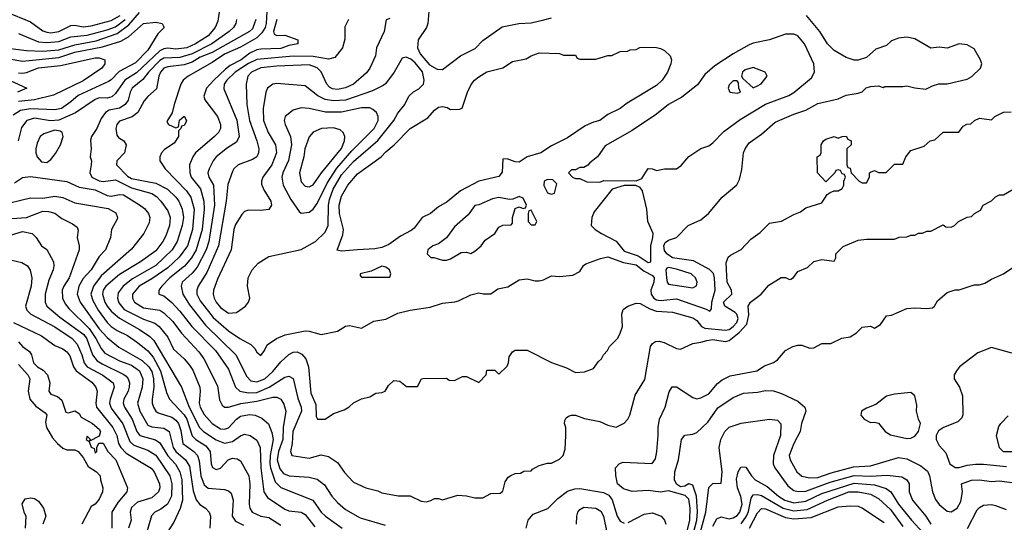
# Model space of a CAD drawing. Header units: inches. Extents: x 1793389 to 1900389, y 320802 to 470796.
# Tile 544 of 656: x 1853496 to 1858373, y 412360 to 414849. Entities that reach past the tile are written whole.
import ezdxf

# ---------------------------------------------------------------- set-up
doc = ezdxf.new("R2010")
doc.units = ezdxf.units.IN
doc.header["$MEASUREMENT"] = 0
doc.layers.add('B8451', color=7, linetype='Continuous')

msp = doc.modelspace()

# ---------------------------------------------------------------- linework, layer by layer
at = {"layer": 'B8451', "color": 2}
for points, elevation in [([(1854487.3, 414910), (1854477.3, 414842.7), (1854463.8, 414810), (1854430.4, 414770), (1854366.4, 414730), (1854324, 414710), (1854270, 414702.7), (1854230, 414708.5), (1854210, 414705.1), (1854190, 414695.1), (1854073.9, 414586.1), (1854017, 414550), (1853970, 414483.7), (1853952.7, 414467.3), (1853930, 414460.5), (1853890, 414462), (1853870, 414454.7), (1853772, 414388), (1853690, 414352.3), (1853648.7, 414348.7), (1853570, 414362), (1853530.8, 414350), (1853504.8, 414315.2), (1853487.7, 414250)], 282), ([(1853411.7, 414711.7), (1853530, 414696.5), (1853610, 414693.2), (1853690, 414700.2), (1853770, 414724.5), (1853874.9, 414745.1), (1853979.7, 414780.3), (1854036.5, 414823.5), (1854090, 414884.6)], 282), ([(1853428.3, 414888.3), (1853550, 414838.4), (1853610, 414794.4), (1853630, 414787.2), (1853650, 414784.6), (1853690, 414790.3), (1853750, 414821.3), (1853770, 414822), (1853810, 414813.4), (1853850, 414819.1), (1853950, 414845.5), (1853993.5, 414870)], 290), ([(1854720.7, 414890), (1854716.9, 414830), (1854711.3, 414810), (1854695.3, 414784.7), (1854670, 414759.8), (1854590, 414713.7), (1854510, 414679.1), (1854450, 414636.9), (1854331, 414570), (1854306, 414550), (1854294.8, 414530), (1854261, 414430), (1854251.6, 414388.4), (1854224.7, 414344.7), (1854234, 414330), (1854270, 414314), (1854282, 414318), (1854288.4, 414351.6), (1854310, 414372), (1854322, 414350), (1854319.6, 414340.4), (1854310, 414326), (1854298, 414322), (1854294, 414310), (1854282, 414298), (1854282, 414270), (1854262, 414238), (1854213.2, 414206.8), (1854198.8, 414190), (1854190.8, 414170), (1854190.9, 414150.9), (1854216, 414110), (1854322.2, 414002.2), (1854343.7, 413970), (1854360.3, 413910), (1854352.7, 413810), (1854327.2, 413730), (1854286.4, 413673.6), (1854230, 413620.5), (1854150, 413565.4), (1854088.2, 413530), (1854054.9, 413490), (1854054.9, 413470), (1854065.5, 413450), (1854110, 413421.7), (1854190, 413410.3), (1854210, 413397.1), (1854254.5, 413354.5), (1854297.1, 413297.1), (1854383.8, 413203.8), (1854408.2, 413170), (1854475.1, 413035.1), (1854486.4, 412966.4), (1854499.8, 412939.8), (1854510, 412930.8), (1854530, 412930.5), (1854592.2, 412947.8), (1854670, 412959.1), (1854750, 412979.5), (1854770, 412979.3), (1854790.3, 412970.3), (1854805.1, 412945.1), (1854814, 412910), (1854801.7, 412830), (1854800.2, 412770), (1854778.2, 412710), (1854771.3, 412670), (1854784.7, 412624.7), (1854802.2, 412602.2), (1854830.3, 412590.3), (1854930, 412583), (1854970, 412573.4), (1855005.1, 412545.1), (1855042, 412490), (1855070, 412457.3), (1855110, 412424), (1855182, 412382), (1855306.2, 412346.2)], 294), ([(1855330, 414855.3), (1855311.3, 414848.7), (1855301, 414790), (1855262.8, 414710), (1855258.8, 414670), (1855230.7, 414610), (1855213.8, 414586.2), (1855150.2, 414529.8), (1855110, 414511.6), (1855070, 414504.2), (1855046, 414506), (1855030, 414515.1), (1855017, 414530), (1854990, 414591.8), (1854970, 414611.2), (1854930, 414625.1), (1854770, 414619.1), (1854690, 414611.1), (1854644.9, 414590), (1854626, 414570), (1854617.1, 414530), (1854621.3, 414430), (1854634, 414350), (1854670.6, 414249.4), (1854680.5, 414210), (1854679.1, 414190), (1854670, 414169.3), (1854650, 414156), (1854578, 414130), (1854556, 414110), (1854550, 414098), (1854527.2, 414032.8), (1854519.5, 413950), (1854480.3, 413730), (1854422.4, 413597.6), (1854380.4, 413530), (1854374, 413510), (1854374, 413490), (1854390, 413456.3), (1854454.1, 413374.1), (1854530, 413308.2), (1854586, 413270), (1854640.7, 413240.7), (1854661, 413221), (1854670, 413202), (1854690, 413186), (1854708, 413210), (1854721.2, 413238.8), (1854768.7, 413270), (1854811.7, 413288.3), (1854910, 413307.7), (1854930, 413307.3), (1854990, 413290.8), (1855070, 413306), (1855110, 413330.8), (1855130, 413334.8), (1855190, 413321), (1855250, 413356), (1855310, 413366), (1855370, 413396), (1855430, 413411), (1855530, 413426), (1855590, 413444.7), (1855651.3, 413451.3), (1855670, 413456), (1855730, 413486.8), (1855770, 413496), (1855791.1, 413491.1), (1855830, 413491), (1855864.5, 413515.5), (1855914, 413526), (1855970, 413561), (1856010, 413566), (1856050, 413556), (1856070, 413556), (1856090, 413561), (1856130, 413581), (1856170, 413578), (1856236, 413584), (1856270, 413602), (1856288.9, 413631.1), (1856300.2, 413639.8), (1856372.9, 413667.1), (1856410, 413674.8), (1856486.9, 413646.9), (1856550, 413635.6), (1856590, 413603.1), (1856630, 413581.6), (1856638.7, 413570), (1856638, 413550), (1856622.4, 413510), (1856623.7, 413490), (1856637.1, 413470), (1856650, 413461.7), (1856670, 413458.9), (1856750, 413467), (1856896.1, 413416.1), (1856914, 413406), (1856923.1, 413416.9), (1856924.7, 413450), (1856940.5, 413510), (1856938, 413570), (1856932.5, 413592.5), (1856912.7, 413612.7), (1856834.2, 413654.2), (1856729.8, 413669.8), (1856702, 413690), (1856690, 413706), (1856687, 413730), (1856693.6, 413746.4), (1856710, 413758), (1856750, 413771.3), (1856808, 413830), (1856870, 413858), (1856908.7, 413890), (1856975.3, 413970), (1857048.4, 414031.6), (1857062, 414058), (1857072.9, 414107.1), (1857081.2, 414190), (1857089.2, 414210), (1857110, 414238.8), (1857170, 414282), (1857238, 414342), (1857330, 414382), (1857390, 414400.7), (1857450, 414434), (1857550, 414457.3), (1857590, 414476), (1857650, 414484.7), (1857670, 414492), (1857689, 414511), (1857710, 414518), (1857750, 414522), (1857774, 414514), (1857782, 414518), (1857870, 414518), (1857890, 414522), (1857930, 414511.3), (1857985.4, 414505.4), (1858018, 414522), (1858049.1, 414530.9), (1858090, 414530.8), (1858190, 414554.8), (1858211.9, 414568.1), (1858255.3, 414610), (1858262, 414630), (1858255.3, 414650), (1858224.7, 414704.7), (1858190, 414724), (1858150, 414729), (1858090, 414709), (1858050, 414714), (1858010, 414708.7), (1857930, 414754), (1857890, 414762), (1857850, 414757.2), (1857815.3, 414744.7), (1857790, 414722), (1857736.9, 414703.1), (1857690, 414662), (1857650, 414648), (1857630, 414648), (1857590, 414662), (1857530, 414697.2), (1857497.2, 414730), (1857459.3, 414790), (1857392.7, 414870)], 306), ([(1855522, 414890), (1855517.3, 414830), (1855510.7, 414810), (1855470.4, 414749.6), (1855466.4, 414710), (1855480.3, 414680.3), (1855525.5, 414625.5), (1855564.8, 414604.8), (1855590, 414602), (1855679, 414670), (1855752.8, 414707.2), (1855790, 414746.8), (1855885.6, 414814.4), (1855969.3, 414830.7), (1856030, 414834), (1856092.1, 414847.9), (1856130, 414858.8)], 310), ([(1853390, 414665.2), (1853510, 414643.1), (1853690, 414661.6), (1853770, 414688.2), (1853905.5, 414714.5), (1853997.4, 414742.6), (1854035.7, 414764.3), (1854110, 414830.4), (1854170, 414837.3), (1854202, 414830), (1854212, 414810), (1854180.4, 414779.6), (1854130, 414698.4), (1854070, 414636.3), (1853988, 414592), (1853950, 414551.8), (1853936.7, 414543.3), (1853786, 414474), (1853750, 414442), (1853702.8, 414410), (1853670, 414403.5), (1853550, 414407.7), (1853500.2, 414399.8), (1853464.2, 414375.8)], 278), ([(1853490, 414781.6), (1853590, 414739.6), (1853630, 414735.8), (1853690, 414741.8), (1853750, 414764), (1853830, 414772.2), (1853930, 414798.8), (1853970, 414813.2), (1854018.7, 414850)], 286), ([(1854570.4, 414850), (1854566, 414830), (1854554.4, 414810), (1854533, 414790), (1854448.5, 414730), (1854350, 414679.8), (1854290, 414662.2), (1854210, 414659.3), (1854190, 414647.4), (1854133.4, 414590), (1854106.5, 414553.5), (1854052.7, 414510), (1854043.1, 414490), (1854033.7, 414450), (1854019.3, 414430), (1853990, 414411.3), (1853938.7, 414401.3), (1853920.7, 414390), (1853899.8, 414360.2), (1853878, 414310), (1853851.3, 414270), (1853846.8, 414253.2), (1853850.7, 414210), (1853844.7, 414170), (1853851, 414150), (1853850.8, 414130.8), (1853843.1, 414090), (1853853, 414070), (1853890, 414051.7), (1853910, 414047.2), (1853970, 414055.8), (1854050, 414016.5), (1854150, 413988.4), (1854173.9, 413973.9), (1854195.5, 413950), (1854230, 413902.8), (1854241.3, 413870), (1854237.6, 413830), (1854220.6, 413779.4), (1854205.5, 413750), (1854170, 413704.5), (1854094, 413650), (1853990, 413586.6), (1853922.4, 413530), (1853908.9, 413510), (1853906, 413490), (1853917, 413450), (1853928.7, 413430), (1853950, 413404.9), (1853990.2, 413370.2), (1854090, 413315.3), (1854140.5, 413280.5), (1854160.7, 413260.7), (1854297.6, 413030), (1854335.6, 412930), (1854387.4, 412830), (1854406.4, 412810), (1854470, 412768.7), (1854510, 412751.8), (1854550, 412760.3), (1854590, 412788), (1854610, 412796.3), (1854638, 412790), (1854670, 412766), (1854688, 412730), (1854690.2, 412630), (1854705.3, 412510), (1854723, 412483), (1854810, 412424.9), (1854830, 412417.1), (1854890, 412410.4), (1854910, 412399.3), (1854957.7, 412337.7)], 286), ([(1854666.4, 414850), (1854650, 414803.7), (1854634, 414790), (1854450, 414687.6), (1854390, 414663.5), (1854350, 414638.7), (1854310, 414626.4), (1854230, 414616), (1854210, 414609.6), (1854194, 414590), (1854185.3, 414570), (1854173.8, 414506.2), (1854130.5, 414469.5), (1854112.5, 414447.5), (1854080.7, 414390), (1854052.4, 414367.6), (1853990, 414346.6), (1853977.1, 414330), (1853972.7, 414310), (1853978, 414278), (1853985.8, 414265.8), (1854011.3, 414250), (1854022.8, 414230), (1854014.8, 414190), (1853978, 414150), (1853976, 414130), (1854030, 414074.9), (1854050, 414062.3), (1854170, 414040.3), (1854228.2, 414010), (1854270, 413970.4), (1854284.4, 413950), (1854300.3, 413910), (1854307.2, 413870), (1854301.1, 413830), (1854276.5, 413750), (1854251, 413709), (1854170, 413632.6), (1854054.4, 413565.6), (1854008.2, 413530), (1853983.6, 413496.4), (1853980.3, 413470), (1853987.3, 413447.3), (1854014.2, 413414.2), (1854110, 413366), (1854165.8, 413345.8), (1854187.7, 413330), (1854230, 413277.3), (1854258, 413218), (1854310.6, 413170), (1854337.7, 413137.7), (1854353, 413113), (1854388, 413030), (1854390.4, 413010), (1854385.3, 412950), (1854390.4, 412930), (1854410, 412894), (1854449.2, 412849.2), (1854490, 412823.1), (1854510, 412820.4), (1854530, 412828), (1854569.6, 412870), (1854590, 412884.9), (1854634, 412894), (1854662, 412890), (1854696.3, 412876.3), (1854728, 412848), (1854744.6, 412804.6), (1854751.6, 412770), (1854736.5, 412690), (1854734.4, 412650), (1854738, 412630), (1854761, 412561), (1854790, 412532.7), (1854948.7, 412468.7), (1854990, 412410.7), (1855010.7, 412390), (1855094, 412330)], 290), ([(1854770.3, 414849.7), (1854754, 414790), (1854756.9, 414776.9), (1854770, 414770.8), (1854810, 414773.4), (1854874, 414750), (1854874, 414730), (1854830, 414722), (1854790, 414707.1), (1854690, 414703.6), (1854670, 414699.6), (1854635.9, 414684.1), (1854592.4, 414650), (1854538.2, 414621.8), (1854515.6, 414604.4), (1854457, 414550), (1854421.3, 414510), (1854408, 414470), (1854412.7, 414452.7), (1854476.3, 414370), (1854490.6, 414330), (1854490.6, 414310), (1854480.7, 414290), (1854460.7, 414270), (1854367.7, 414190), (1854353.4, 414170), (1854337.3, 414130), (1854339.3, 414090), (1854346, 414070), (1854391.3, 414011.3), (1854407.7, 413950), (1854410.2, 413910), (1854400.2, 413810), (1854370.2, 413710), (1854347.2, 413670), (1854311.7, 413628.3), (1854240.3, 413570), (1854200.7, 413530), (1854186, 413510), (1854184.7, 413490), (1854210, 413482), (1854250, 413448.2), (1854290, 413406), (1854348.2, 413330), (1854466.4, 413210), (1854530, 413118.8), (1854565.5, 413030), (1854586.8, 413010), (1854630, 413000.8), (1854670, 413002.4), (1854732, 413030), (1854810, 413078), (1854830, 413084), (1854850, 413071.3), (1854874.1, 412974.1), (1854890.4, 412930), (1854892, 412910), (1854849.1, 412810), (1854845.7, 412750), (1854837.3, 412710), (1854844.7, 412690), (1854930, 412677.3), (1854990, 412694.8), (1855025.2, 412685.2), (1855070, 412656), (1855105.8, 412605.8), (1855150, 412558), (1855210, 412531.3), (1855270, 412516), (1855290, 412506), (1855371.1, 412491.1), (1855430, 412491), (1855484.5, 412464.5), (1855510, 412461), (1855532.9, 412467.1), (1855550, 412478), (1855570, 412478), (1855590, 412471.3), (1855665.6, 412494.4), (1855710, 412491.3), (1855750, 412481), (1855790, 412481), (1855830, 412502), (1855876.4, 412503.6), (1855890, 412514), (1855900.2, 412559.8), (1855916.4, 412583.6), (1855928.4, 412591.6), (1855950, 412602), (1855976.4, 412603.6), (1855992.7, 412612.7), (1856030, 412614), (1856036.4, 412623.6), (1856070, 412642), (1856110, 412652), (1856130, 412652), (1856170, 412672), (1856188, 412690), (1856198, 412722), (1856202, 412790), (1856202, 412830), (1856195.3, 412850), (1856196.4, 412863.6), (1856203.1, 412876.9), (1856214.6, 412885.4), (1856229.1, 412890.9), (1856250, 412891), (1856294.4, 412874.4), (1856370, 412858.8), (1856410, 412841), (1856450, 412831.3), (1856490, 412851.3), (1856508.7, 412870), (1856519, 412890), (1856545.2, 412990), (1856592.5, 413067.5), (1856621.2, 413230), (1856630, 413244.7), (1856644.7, 413255.3), (1856663.1, 413256.9), (1856688.9, 413251.1), (1856750, 413221), (1856770, 413218), (1856830, 413246), (1856870, 413251.3), (1856899, 413261), (1856930, 413264.9), (1856990, 413254.9), (1857010, 413260.3), (1857060.3, 413299.7), (1857098.2, 413341.8), (1857107.5, 413387.5), (1857104, 413430), (1857115.3, 413450), (1857168.7, 413490), (1857206.3, 413533.7), (1857268.4, 413571.6), (1857290, 413572), (1857310, 413562), (1857316.4, 413563.6), (1857328.4, 413571.6), (1857350, 413602), (1857398, 413622), (1857430, 413651.3), (1857470, 413661), (1857530, 413654), (1857538, 413670), (1857538, 413690), (1857574.6, 413725.4), (1857650, 413758), (1857690, 413762), (1857830, 413762), (1857852.7, 413772.7), (1857890, 413774), (1857910, 413782), (1857930, 413782), (1857948.4, 413791.6), (1857967.3, 413792.7), (1857990, 413802), (1858010, 413802), (1858070, 413834), (1858083.6, 413823.6), (1858110, 413822), (1858126, 413830), (1858146, 413850), (1858190, 413872), (1858210, 413874), (1858226, 413890), (1858254.6, 413905.4), (1858268.9, 413931.1), (1858310, 413952), (1858330, 413972), (1858350, 413982), (1858370, 413982), (1858418, 414010)], 298), ([(1855124.7, 414850), (1855106.4, 414813.6), (1855106.4, 414753.6), (1855094.8, 414710), (1855057.3, 414662.7), (1855025.8, 414654.2), (1854950, 414667.7), (1854850, 414668.7), (1854670, 414652.7), (1854630, 414632.7), (1854564.2, 414590), (1854522.4, 414550), (1854508.4, 414530), (1854506.6, 414506.6), (1854571.5, 414351.5), (1854583.8, 414270), (1854570, 414242.7), (1854525.8, 414214.2), (1854470, 414169.2), (1854454, 414150), (1854434, 414110), (1854427.7, 414090), (1854433.4, 414070), (1854456.4, 414030), (1854460.9, 413930), (1854432.7, 413750), (1854420.2, 413710), (1854375.9, 413624.1), (1854350, 413593.6), (1854300.5, 413550), (1854295.5, 413530), (1854303.8, 413490), (1854336.4, 413436.4), (1854416.7, 413336.7), (1854566.4, 413190), (1854621.2, 413081.2), (1854640.9, 413060.9), (1854670, 413055.3), (1854710, 413070.4), (1854750, 413106.4), (1854790, 413154.9), (1854830, 413190.5), (1854850, 413202), (1854870, 413204.9), (1854893.4, 413193.4), (1854912.7, 413170), (1854926.4, 413130), (1854938.8, 412998.8), (1854962.8, 412942.8), (1854964, 412884), (1854971.3, 412871.3), (1855010, 412871.3), (1855050, 412898), (1855103.1, 412916.9), (1855128.9, 412931.1), (1855149.1, 412950.9), (1855190, 412971.3), (1855230, 412982), (1855260.4, 412999.6), (1855290, 413002), (1855306, 413010), (1855323.1, 413036.9), (1855350, 413062), (1855379.6, 413059.6), (1855412.7, 413032.7), (1855467.3, 413032.7), (1855486, 413070), (1855492.7, 413072.7), (1855610, 413074), (1855623.6, 413063.6), (1855650, 413062), (1855690, 413082), (1855710, 413082), (1855770, 413052), (1855806, 413090), (1855810, 413114), (1855850, 413114), (1855870, 413094), (1855910, 413134), (1855918, 413150), (1855920.4, 413179.6), (1855936.4, 413203.6), (1855950, 413212), (1856010, 413212), (1856130, 413151.3), (1856205.4, 413125.4), (1856250, 413102), (1856294.6, 413105.4), (1856339, 413121), (1856363.1, 413156.9), (1856378, 413170), (1856388, 413190), (1856408, 413210), (1856418, 413230), (1856458, 413270), (1856468.9, 413291.1), (1856482, 413330), (1856479, 413390), (1856486, 413414), (1856509.3, 413430.7), (1856550, 413446), (1856570, 413442.8), (1856617, 413417), (1856650, 413406), (1856730, 413401.3), (1856830, 413372), (1856850, 413359.3), (1856872.7, 413330), (1856890, 413320.8), (1856990, 413311.5), (1857010, 413315.6), (1857030, 413328.9), (1857048.4, 413350), (1857054.2, 413370), (1857048.3, 413390), (1857039.5, 413399.5), (1856988.2, 413430), (1856982.4, 413450), (1857024.2, 413490), (1857021.3, 413510), (1856999.7, 413550), (1856995.5, 413644.5), (1857006.3, 413673.7), (1857016.5, 413683.5), (1857070, 413711.3), (1857118, 413762), (1857164.7, 413795.3), (1857210, 413841), (1857270, 413851), (1857330, 413884.7), (1857363.1, 413896.9), (1857390, 413918), (1857470, 413942), (1857496.4, 413983.6), (1857510, 413994), (1857530, 414002), (1857550, 414002), (1857570, 414014), (1857578, 414030), (1857578, 414050), (1857586, 414070), (1857582, 414082), (1857570, 414086), (1857562, 414102), (1857550, 414106), (1857538, 414102), (1857534, 414090), (1857490, 414046), (1857448, 414090), (1857446, 414170), (1857462, 414178), (1857466, 414190), (1857466, 414230), (1857478, 414250), (1857490, 414258), (1857530, 414271), (1857550, 414262), (1857570, 414271.3), (1857590, 414272), (1857598, 414258), (1857614, 414250), (1857614, 414230), (1857594, 414210), (1857594, 414130), (1857598, 414118), (1857610, 414114), (1857614, 414090), (1857654, 414050), (1857670, 414042), (1857690, 414042), (1857706, 414070), (1857706, 414090), (1857710, 414094), (1857730, 414102), (1857750, 414092), (1857787.3, 414092.7), (1857830, 414134), (1857870, 414134), (1857886, 414170), (1857910, 414202), (1857976.4, 414223.6), (1858006, 414250), (1858030, 414254), (1858070, 414292), (1858147.3, 414292.7), (1858170, 414322), (1858188.4, 414331.6), (1858207.3, 414332.7), (1858226, 414350), (1858250, 414362), (1858310, 414354), (1858326, 414370), (1858370, 414392), (1858407.3, 414392.7)], 302), ([(1853490, 414586.3), (1853510, 414584.9), (1853530, 414587.6), (1853589.8, 414610.2), (1853697.4, 414622.6), (1853870, 414660.4), (1853890, 414660.5), (1853918, 414650), (1853917.3, 414630), (1853902.8, 414610), (1853810, 414546), (1853664, 414476), (1853570, 414452.3), (1853490, 414444.5)], 274), ([(1853410, 414566.7), (1853530.9, 414510.9), (1853484.7, 414490)], 270), ([(1853470, 414042), (1853510, 414067.7), (1853550, 414072.7), (1853730, 414047.7), (1853790, 414019.3), (1853870, 414007), (1853930, 413978.9), (1853950, 413974.6), (1853990, 413983.7), (1854010, 413981.3), (1854090, 413933), (1854113.5, 413913.5), (1854133.4, 413890), (1854140.5, 413870), (1854136.7, 413843.3), (1854110.8, 413790), (1854050, 413713.2), (1853899, 413581), (1853861.7, 413530), (1853848.7, 413490), (1853858.2, 413458.2), (1853884.9, 413410), (1853928.7, 413350), (1853950, 413330.4), (1853979.1, 413310), (1854030, 413284.4), (1854079.1, 413250), (1854130, 413208.4), (1854157.4, 413177.4), (1854194, 413110), (1854223.1, 413003.1), (1854238, 412970), (1854310, 412892), (1854324.4, 412870), (1854350, 412788), (1854368, 412770), (1854418.2, 412738.2), (1854439.5, 412710), (1854444.4, 412650), (1854450.6, 412630.6), (1854470, 412620.7), (1854490, 412627.7), (1854529, 412670), (1854550, 412677.3), (1854573.7, 412673.7), (1854590, 412664.7), (1854630.4, 412590), (1854636.4, 412550), (1854633, 412450), (1854636.3, 412430), (1854647.3, 412410), (1854690, 412390.6), (1854730, 412383.8), (1854790, 412346)], 282), ([(1853399, 413930), (1853550, 413967.3), (1853610, 413964.9), (1853670, 413974.9), (1853710, 413968.5), (1853770, 413941.6), (1853933.5, 413913.5), (1853972.5, 413892.5), (1853980.7, 413870), (1853978.5, 413861.5), (1853951.3, 413810), (1853946, 413770), (1853920.7, 413710), (1853890, 413677.2), (1853850.4, 413610), (1853810, 413567), (1853788.5, 413530), (1853780.3, 413490), (1853795.3, 413450), (1853890, 413317.6), (1853930, 413275.8), (1853986.6, 413226.6), (1854102, 413162), (1854136, 413130), (1854150, 413107.3), (1854159.6, 413070), (1854160.9, 413030), (1854152.2, 412970), (1854152.4, 412950), (1854159.3, 412930), (1854170.3, 412910.3), (1854181.7, 412901.7), (1854250, 412880.3), (1854270, 412866.4), (1854282.6, 412850), (1854295, 412815), (1854303.7, 412750), (1854359.3, 412710), (1854377, 412690), (1854384.4, 412664.4), (1854392.9, 412590), (1854410, 412544.9), (1854430, 412528.4), (1854510, 412522.8), (1854530, 412516), (1854544, 412504), (1854552.7, 412470), (1854548.2, 412390), (1854565.7, 412365.7), (1854605.2, 412345.2)], 278), ([(1853410, 413861.6), (1853530, 413870.3), (1853610, 413900.4), (1853639.3, 413899.3), (1853670, 413890.7), (1853704.1, 413864.1), (1853758, 413838), (1853781, 413821), (1853786, 413806), (1853780.7, 413770), (1853790.6, 413730), (1853790.6, 413710), (1853740.4, 413570), (1853714.4, 413530), (1853706.7, 413510), (1853708.4, 413470), (1853721.2, 413441.2), (1853738.7, 413418.7), (1853840.1, 413320.1), (1853874, 413270), (1853900.2, 413220.2), (1853918, 413198), (1853990, 413159.6), (1854050, 413138.3), (1854090.3, 413110), (1854106, 413070), (1854103.1, 413030), (1854080.3, 412950), (1854092, 412910), (1854130, 412841.6), (1854150, 412832), (1854210, 412826.7), (1854236.4, 412810), (1854255.6, 412730), (1854270.2, 412710.2), (1854317.6, 412670), (1854337.4, 412637.4), (1854355.2, 412515.2), (1854370, 412471), (1854388.5, 412448.5), (1854416, 412430), (1854434.8, 412410), (1854440.7, 412390), (1854437.3, 412330)], 274), ([(1853450, 413781.6), (1853510, 413800.7), (1853558, 413790), (1853578, 413770), (1853604.7, 413730), (1853630, 413711.3), (1853664, 413650), (1853664.9, 413630), (1853662, 413610), (1853640.4, 413559.6), (1853622.4, 413490), (1853621.6, 413450), (1853630.3, 413430.3), (1853695.3, 413375.3), (1853814.6, 413290), (1853829.2, 413269.2), (1853857.4, 413190), (1853880.2, 413160.2), (1853904.2, 413144.2), (1854012.4, 413092.4), (1854023.1, 413083.1), (1854033, 413070), (1854039.3, 413050), (1854037.6, 413030), (1854033.7, 413010), (1854012.7, 412970), (1854008.5, 412950), (1854015.8, 412930), (1854053.4, 412870), (1854076.5, 412810), (1854090.7, 412790), (1854168.9, 412768.9), (1854190, 412753), (1854229.4, 412689.4), (1854268.2, 412648.2), (1854289.2, 412609.2), (1854299, 412570), (1854303.1, 412470), (1854291.7, 412428.3), (1854259.9, 412360.1), (1854227.3, 412310)], 270), ([(1853450, 413659.3), (1853506.4, 413646.4), (1853534, 413630), (1853548.2, 413608.2), (1853556.4, 413570), (1853552.2, 413530), (1853525.5, 413430), (1853530.7, 413410), (1853550.8, 413390), (1853670, 413328.8), (1853755.5, 413270), (1853781.5, 413241.5), (1853803.6, 413190), (1853814.9, 413150), (1853830, 413130.4), (1853908.1, 413088.1), (1853959.3, 413050), (1853964.4, 413030), (1853943.7, 412970), (1853941.1, 412950), (1853950, 412925.5), (1854007.3, 412847.3), (1854040.9, 412760.9), (1854061.6, 412741.6), (1854130, 412717), (1854170, 412692.2), (1854239.5, 412590), (1854250.2, 412550.2), (1854248.7, 412490), (1854228, 412450), (1854195.8, 412424.2), (1854166, 412410), (1854148.4, 412391.6), (1854119.3, 412290)], 266), ([(1856795.1, 412290), (1856815.5, 412370), (1856816.5, 412430), (1856810, 412475.1), (1856793.2, 412493.2), (1856710, 412515.1), (1856670, 412509.2), (1856610, 412517.2), (1856530, 412513.2), (1856486.3, 412526.3), (1856458, 412550), (1856448.4, 412591.6), (1856448, 412630), (1856466, 412650), (1856483.1, 412656.9), (1856628.7, 412651.3), (1856638, 412662), (1856645.2, 412674.8), (1856652.3, 412710), (1856659.5, 412790), (1856658, 412830), (1856665.2, 412870), (1856693.2, 412930), (1856713.6, 413006.4), (1856728.9, 413031.1), (1856750, 413031.3), (1856830, 412978), (1856850, 412971.3), (1856870, 412976), (1856910, 412996), (1856952.3, 413047.7), (1856975.1, 413064.9), (1857015.5, 413084.5), (1857148, 413110), (1857184.7, 413135.3), (1857230, 413151.3), (1857250, 413164.7), (1857288.9, 413211.1), (1857326, 413230), (1857350, 413238), (1857370, 413238), (1857410, 413222), (1857430, 413224.7), (1857470, 413244.7), (1857514.6, 413245.4), (1857568.4, 413271.6), (1857610, 413278), (1857641.2, 413298.8), (1857670, 413326), (1857710, 413331.3), (1857730, 413322), (1857760.4, 413339.6), (1857790, 413382), (1857814.6, 413385.4), (1857890, 413418), (1857930, 413422.8), (1857990, 413418), (1858017.2, 413422.8), (1858028, 413430), (1858043.1, 413456.9), (1858090, 413498), (1858129.1, 413510.9), (1858150, 413511.3), (1858224.7, 413535.3), (1858250, 413536), (1858276.5, 413543.5), (1858310, 413564.7), (1858370, 413591.3), (1858464.7, 413655.3)], 294), ([(1853466, 413350), (1853603.4, 413283.4), (1853670, 413234.8), (1853710, 413219.3), (1853730, 413203.8), (1853745.1, 413185.1), (1853762, 413130), (1853775.8, 413110), (1853854.2, 413054.2), (1853873, 413030), (1853880.4, 413010), (1853874, 412950), (1853876.4, 412930), (1853957.4, 412830), (1853976.9, 412790), (1853986.3, 412750), (1853996.5, 412730), (1854022.9, 412702.9), (1854147.3, 412627.3), (1854162.4, 412610), (1854188.4, 412550), (1854190.4, 412530), (1854183, 412510), (1854150, 412481.6), (1854079.9, 412460.1), (1854050, 412432.7), (1854043.8, 412410), (1854048.2, 412370), (1854034.4, 412330)], 262), ([(1853490, 413253), (1853510.7, 413230), (1853545.2, 413205.2), (1853554.8, 413190), (1853563.8, 413150), (1853584, 413130), (1853613.1, 413113.1), (1853633.4, 413090), (1853644.9, 413050), (1853640.5, 413010), (1853643.9, 413003.9), (1853650, 412994.8), (1853683, 412983), (1853704.1, 412964.1), (1853725.2, 412905.2), (1853738, 412902), (1853770, 412912), (1853790, 412898), (1853800.5, 412880.5), (1853856, 412850), (1853890, 412821), (1853896.3, 412810), (1853890, 412786), (1853842, 412762), (1853846, 412770), (1853830, 412786), (1853826, 412770), (1853839.8, 412759.8), (1853850, 412732), (1853864.7, 412724.7), (1853870, 412702), (1853878, 412710), (1853878, 412730), (1853888, 412752), (1853910, 412752), (1853933.4, 412710), (1853972.4, 412670), (1854030.8, 412530), (1854027.3, 412510), (1853982.7, 412457.3), (1853953, 412410), (1853952.7, 412330)], 258), ([(1858410, 413196.9), (1858310, 413225.1), (1858241.4, 413198.6), (1858151, 413130), (1858136, 413110), (1858124.7, 413090), (1858124.7, 413070), (1858150.7, 413030), (1858165.8, 412985.8), (1858167.7, 412892.3), (1858163.5, 412876.5), (1858142.8, 412857.2), (1858072, 412830), (1858047.1, 412812.9), (1858036, 412790), (1858036, 412770), (1858050, 412741), (1858083.5, 412703.5), (1858103, 412650), (1858130, 412630.6), (1858150, 412630.6), (1858190, 412643), (1858230, 412648.4), (1858270, 412648.2), (1858384, 412636)], 294), ([(1853490, 413142), (1853536.3, 413090), (1853546.8, 413070), (1853538.8, 413010), (1853546.8, 412970), (1853575.2, 412935.2), (1853622.8, 412902.8), (1853630, 412892), (1853623.8, 412856.2), (1853628.2, 412830), (1853658.8, 412778.8), (1853682.8, 412750), (1853710, 412726.8), (1853730, 412718.8), (1853770, 412719.1), (1853786, 412710), (1853810, 412680.7), (1853835.8, 412635.8), (1853877.3, 412610), (1853895.5, 412590), (1853896.3, 412570), (1853907.7, 412530), (1853905.5, 412510), (1853890, 412474), (1853870, 412449), (1853850, 412438), (1853803.8, 412350)], 254), ([(1856823.7, 412270), (1856849.8, 412370), (1856853.5, 412413.5), (1856847.8, 412490), (1856830, 412543.7), (1856810, 412549.6), (1856790, 412538.9), (1856770, 412535.6), (1856749.2, 412549.2), (1856739.8, 412570), (1856740.8, 412610), (1856759.5, 412670), (1856774, 412770), (1856790, 412791), (1856830, 412796), (1856850, 412804.7), (1856904.4, 412855.6), (1856953.9, 412926.1), (1857030, 412977.3), (1857081.2, 412998.8), (1857150, 413004), (1857190, 413013), (1857230, 413010.4), (1857270, 412997.6), (1857350, 412959.5), (1857385.5, 412930), (1857390.5, 412910), (1857368.2, 412850), (1857362, 412810), (1857330.5, 412750), (1857308.2, 412690), (1857313, 412670), (1857345.5, 412610), (1857370, 412588.2), (1857410, 412580.3), (1857450, 412581.5), (1857515.2, 412604.8), (1857625.9, 412634.1), (1857710, 412640.3), (1857850, 412680.5), (1857890, 412674.9), (1857960.3, 412640.3), (1857992.7, 412612.7), (1858002, 412590), (1858017.1, 412510), (1858032.1, 412472.1), (1858050, 412447.3), (1858090, 412414.8), (1858110, 412411), (1858139, 412430), (1858157.2, 412462.8), (1858167, 412510), (1858162, 412550), (1858210, 412568), (1858250, 412570.4), (1858310, 412562), (1858350, 412565.3), (1858410, 412557.6)], 290), ([(1856857.4, 412270), (1856895.1, 412410), (1856910, 412532), (1856930, 412551.3), (1856970, 412554), (1856975.1, 412610), (1856960.9, 412730), (1856969.4, 412770), (1856989.6, 412810.4), (1857010, 412830.8), (1857070, 412850.8), (1857210, 412870.7), (1857250, 412866), (1857266.8, 412846.8), (1857264.4, 412790), (1857230.5, 412690.5), (1857227.7, 412650), (1857236.3, 412630), (1857301.2, 412541.2), (1857330, 412517.1), (1857352.1, 412512.1), (1857390, 412514.9), (1857510, 412558.6), (1857630, 412592.2), (1857710, 412589.1), (1857793.7, 412593.7), (1857865.5, 412585.5), (1857890, 412571), (1857902.8, 412550), (1857902, 412510), (1857919.1, 412470), (1857984.9, 412390), (1858010, 412350.8)], 286), ([(1858411.3, 412708.7), (1858369.1, 412709.1), (1858349.3, 412729.3), (1858334, 412790), (1858345.6, 412834.4), (1858355.3, 412850), (1858392.7, 412887.3)], 294), ([(1856930, 412341), (1856950, 412377.3), (1856970, 412387.3), (1857010, 412377.1), (1857030, 412381.3), (1857050, 412394), (1857062.6, 412410), (1857075.5, 412450), (1857068, 412488), (1857052.4, 412530), (1857046.7, 412573.3), (1857055.1, 412610), (1857067.7, 412632.3), (1857075.3, 412635.3), (1857093.4, 412633.4), (1857120.5, 412590), (1857139.1, 412570), (1857198, 412538), (1857254.9, 412490), (1857286, 412470), (1857330, 412456.1), (1857390, 412464.7), (1857470, 412503.2), (1857630, 412553.8), (1857730, 412544.7), (1857787.9, 412527.9), (1857811.5, 412511.5), (1857850, 412450.5), (1857913.7, 412370), (1858026.8, 412246.8)], 282), ([(1856005.2, 412330), (1856014, 412370), (1856040.2, 412399.8), (1856112.5, 412427.5), (1856161.5, 412478.5), (1856210, 412514.8), (1856246, 412526), (1856270, 412526.8), (1856387.9, 412507.9), (1856413.7, 412493.7), (1856430.5, 412470.5), (1856456.3, 412390), (1856470, 412366), (1856490, 412354.8)], 294), ([(1853525.2, 412330), (1853528.4, 412388.4), (1853518, 412410), (1853508.4, 412451.6), (1853523.1, 412476.9), (1853550, 412481), (1853570, 412478), (1853590, 412464.7), (1853614.8, 412430), (1853626, 412390), (1853611.3, 412350)], 250), ([(1857070, 412352), (1857096.1, 412390), (1857106.7, 412413.3), (1857120.1, 412479.9), (1857130, 412496.3), (1857150, 412497.6), (1857170, 412491.8), (1857277.1, 412430), (1857330, 412416.5), (1857396.1, 412423.9), (1857498, 412470), (1857604, 412510), (1857650, 412511.5), (1857710, 412498.7), (1857750, 412477.1), (1857810, 412423.1), (1857870, 412339.3)], 278), ([(1856254.5, 412350), (1856255.1, 412390), (1856260.9, 412410), (1856270, 412422.8), (1856290, 412434.4), (1856350, 412430.3), (1856374.4, 412414.4), (1856388.5, 412390), (1856403.7, 412310)], 290), ([(1857111.5, 412330), (1857150, 412407.3), (1857170, 412428.4), (1857190, 412426), (1857290, 412384), (1857330, 412376.9), (1857416.5, 412383.5), (1857550, 412436.5), (1857610, 412441.3), (1857650, 412439.3), (1857670.3, 412430.3), (1857778.3, 412358.3)], 274), ([(1858191.1, 412328.9), (1858239.1, 412420.9), (1858250, 412433.4), (1858270, 412444.9), (1858310, 412448.2), (1858330, 412443.8), (1858383, 412423)], 286), ([(1856510, 412358.8), (1856590, 412400.5), (1856630, 412406), (1856674, 412390), (1856690.5, 412370), (1856697.1, 412350)], 294)]:
    msp.add_lwpolyline(points, dxfattribs=dict(at, elevation=elevation))
for points, elevation in [([(1857330, 414777.2), (1857290, 414777.2), (1857210, 414749.3), (1857130, 414733.2), (1857110, 414725.2), (1857030, 414680.9), (1856939, 414621), (1856890, 414577.2), (1856854, 414526), (1856775.2, 414464.8), (1856710, 414429.3), (1856650, 414381.2), (1856530, 414301.2), (1856395.9, 414224.1), (1856358, 414170), (1856319.6, 414140.4), (1856310, 414128), (1856290, 414118), (1856270, 414118), (1856250, 414106), (1856230, 414106), (1856214, 414090), (1856234, 414070), (1856250, 414062), (1856270, 414062), (1856305.4, 414045.4), (1856370, 414044.7), (1856390, 414052), (1856550, 414051.3), (1856577.2, 414062.8), (1856610, 414112), (1856631.1, 414111.1), (1856650, 414102), (1856690, 414111.3), (1856750, 414111.3), (1856772.9, 414127.1), (1856810, 414171.3), (1856869.3, 414210.7), (1856910, 414224.7), (1856930, 414238.8), (1856984.8, 414295.2), (1857064.4, 414355.6), (1857190, 414430.4), (1857305.8, 414474.2), (1857331.4, 414488.6), (1857418, 414562), (1857432.7, 414590), (1857429.4, 414630), (1857383.7, 414730), (1857350, 414769.2)], 310), ([(1855970, 414143.7), (1855950, 414144.5), (1855910, 414159.3), (1855890, 414158), (1855885.2, 414094.8), (1855870, 414073.2), (1855770, 414049.5), (1855679.1, 414000.9), (1855613.3, 413946.7), (1855570, 413922), (1855530.3, 413889.7), (1855490, 413869.5), (1855450, 413816), (1855435.6, 413804.4), (1855382.5, 413777.5), (1855323.9, 413736.1), (1855290, 413721.6), (1855254.8, 413714.8), (1855170, 413709.3), (1855090, 413702), (1855068, 413708), (1855096.6, 413783.4), (1855099.6, 413810), (1855079.7, 413890), (1855078, 413930), (1855090, 413974.8), (1855120.7, 414030), (1855170, 414085.5), (1855286.6, 414170), (1855310, 414195.5), (1855351.2, 414228.8), (1855429.7, 414310.3), (1855517.6, 414362.4), (1855550, 414401), (1855570, 414416), (1855590, 414418.8), (1855614, 414414), (1855630, 414404.7), (1855674, 414406), (1855688.4, 414411.6), (1855714, 414490), (1855732.5, 414527.5), (1855749, 414550), (1855770, 414566.8), (1855810, 414591), (1855889.1, 414610.9), (1855938, 414642), (1856004.7, 414655.3), (1856030, 414671), (1856070, 414684.7), (1856170, 414682), (1856190, 414674), (1856250, 414674), (1856258, 414658), (1856270, 414654), (1856350, 414654), (1856408.9, 414671.1), (1856430, 414672), (1856470, 414691.3), (1856507.3, 414692.7), (1856520.4, 414699.6), (1856550, 414702), (1856568.4, 414711.6), (1856590, 414714), (1856650, 414711.3), (1856670, 414706), (1856690, 414696), (1856718, 414670), (1856724.7, 414650), (1856722, 414630), (1856704.7, 414590), (1856678, 414550), (1856650, 414524), (1856504.5, 414435.5), (1856471.3, 414410), (1856410, 414379), (1856370, 414349.2), (1856338, 414342), (1856296.8, 414323.2), (1856210, 414264), (1856130, 414225.2), (1856078, 414190), (1856010, 414169.4)], 306), ([(1855410, 414663.7), (1855390, 414659), (1855350.8, 414590), (1855308.2, 414531.8), (1855296.7, 414523.3), (1855243.4, 414496.6), (1855110, 414451.1), (1855050, 414447.1), (1855010, 414454.3), (1854972.3, 414472.3), (1854910, 414521.2), (1854770, 414532.7), (1854750, 414529.2), (1854722.8, 414510), (1854714.8, 414490), (1854701.6, 414410), (1854703.7, 414350), (1854726.7, 414290), (1854763.8, 414230), (1854768.4, 414190), (1854744.4, 414130), (1854700.7, 414070), (1854694, 414050), (1854694.4, 414034.4), (1854706, 414006), (1854740.7, 413950), (1854742.8, 413930), (1854730, 413909.2), (1854690, 413903.7), (1854630, 413906), (1854610, 413899), (1854595.9, 413884.1), (1854565.8, 413834.2), (1854556.4, 413810), (1854543.8, 413710), (1854475.1, 413564.9), (1854455.3, 413510), (1854454, 413490), (1854459.5, 413470), (1854468.5, 413450), (1854490, 413423), (1854530, 413395.5), (1854570, 413399.1), (1854615.3, 413430), (1854629, 413450), (1854635.3, 413470), (1854624.5, 413530), (1854627.3, 413570), (1854647, 413610), (1854677.1, 413642.9), (1854730, 413676.3), (1854890, 413710.6), (1854961.2, 413750), (1855010, 413797.3), (1855023.6, 413830), (1855025.1, 413930), (1855030, 413958.8), (1855048.7, 414010), (1855090, 414081.3), (1855150, 414147), (1855269.8, 414250.2), (1855349.6, 414350), (1855370, 414386), (1855404, 414430), (1855424, 414470), (1855447.3, 414492.7), (1855473.4, 414506.6), (1855496, 414530), (1855499.5, 414550), (1855491.7, 414591.7), (1855455.3, 414635.3), (1855433.8, 414653.8)], 310), ([(1857130, 414612.3), (1857090, 414601.2), (1857076, 414590), (1857071.3, 414570), (1857078, 414558), (1857130, 414512), (1857150, 414521), (1857169.1, 414530.9), (1857198, 414570), (1857188, 414590)], 314), ([(1857050, 414546), (1857030, 414546), (1857010, 414526), (1857004.7, 414510), (1857014, 414490), (1857050, 414484.7), (1857066, 414490), (1857058, 414510), (1857056.4, 414536.4)], 314), ([(1855190, 414413.3), (1855090, 414391.3), (1855011.3, 414391.3), (1854930, 414409.5), (1854890, 414412), (1854850, 414401.2), (1854811, 414370), (1854806.8, 414350), (1854810.7, 414330), (1854837.1, 414270), (1854843.1, 414230), (1854827.5, 414152.5), (1854799.3, 414090), (1854794.9, 414070), (1854801.6, 414030), (1854839, 413959), (1854879.8, 413899.8), (1854891.1, 413891.1), (1854930, 413896), (1854950, 413910.8), (1854970, 413938.8), (1855019.6, 414040.4), (1855066.3, 414113.7), (1855140.6, 414199.4), (1855251.3, 414310), (1855271.6, 414350), (1855272.3, 414370), (1855264, 414390), (1855244.8, 414404.8), (1855230, 414412)], 314), ([(1853670, 414302), (1853615.3, 414284.7), (1853597.3, 414270), (1853582, 414238), (1853575.5, 414210), (1853575.5, 414190), (1853582, 414170), (1853604.6, 414144.6), (1853630, 414141.6), (1853650, 414157.1), (1853673.8, 414186.2), (1853698.7, 414230), (1853712, 414270), (1853706, 414290), (1853696.4, 414296.4)], 286), ([(1855050, 414314), (1854990.4, 414309.6), (1854950, 414292.7), (1854930, 414269), (1854908.5, 414210), (1854903.1, 414170), (1854882.4, 414090), (1854890, 414046), (1854910, 414024), (1854930, 414020.7), (1854950, 414030.6), (1854991.5, 414090), (1855090, 414210.8), (1855105.1, 414250), (1855106.6, 414270), (1855099, 414290), (1855083.7, 414303.7)], 318), ([(1856110, 414058), (1856094, 414050), (1856092.7, 414027.3), (1856110, 413992), (1856130, 413984.7), (1856146, 413990), (1856156.4, 414036.4), (1856136.4, 414056.4)], 310), ([(1856490, 414028.7), (1856430.8, 414009.2), (1856342.5, 413897.5), (1856330.7, 413869.3), (1856326.8, 413830), (1856346.8, 413810), (1856377.3, 413790), (1856450, 413752), (1856490, 413702.6), (1856559, 413679), (1856610, 413646), (1856622, 413650), (1856621.7, 413730), (1856633.1, 413770), (1856633.3, 413790), (1856608.2, 413850), (1856602.9, 413910), (1856581.2, 414001.2), (1856570, 414018), (1856548.4, 414028.4)], 310), ([(1855970, 413974), (1855939.6, 413960.4), (1855922, 413958), (1855870, 413969.2), (1855838, 413962), (1855770, 413932.7), (1855750, 413928.7), (1855718, 413882), (1855650, 413824), (1855610.7, 413769.3), (1855570, 413739), (1855542, 413730), (1855518, 413710), (1855514, 413690), (1855532, 413672), (1855548, 413672), (1855590, 413658), (1855610, 413658), (1855630, 413664.7), (1855683.1, 413696.9), (1855710, 413698), (1855730, 413692), (1855750, 413702), (1855782, 413730), (1855802, 413758), (1855849.1, 413790.9), (1855870, 413822), (1855888.9, 413831.1), (1855930, 413834), (1855938, 413842), (1855938, 413870), (1855950, 413914), (1855970, 413922), (1855990, 413914), (1856002, 413918), (1856006, 413930), (1855990, 413966)], 310), ([(1856030, 413906), (1856018, 413902), (1856014, 413890), (1856014, 413850), (1856030, 413834), (1856050, 413834), (1856058, 413850)], 310), ([(1855290, 413628.7), (1855236.9, 413603.1), (1855182, 413590), (1855182, 413582), (1855190, 413574), (1855330, 413574), (1855335.3, 413590), (1855328.7, 413610), (1855310, 413624)], 310), ([(1856710, 413622.7), (1856701.6, 413618.4), (1856697.3, 413610), (1856699.3, 413570), (1856703, 413550), (1856710, 413538.8), (1856830, 413522), (1856849.3, 413530.7), (1856852, 413550), (1856843.7, 413570), (1856822.7, 413590), (1856750, 413614)], 310), ([(1857910, 413002), (1857830, 412995.1), (1857790, 412984), (1857737.3, 412942.7), (1857690, 412925.2), (1857666, 412910), (1857662.8, 412890), (1857678.8, 412870), (1857710, 412854), (1857730, 412856), (1857750, 412851.3), (1857782.8, 412810), (1857810, 412793.4), (1857890, 412775.5), (1857910, 412777.3), (1857930, 412786), (1857949, 412810), (1857959, 412850), (1857949, 412870), (1857939, 412910), (1857940.2, 412940.2), (1857930, 412986)], 294)]:
    msp.add_lwpolyline(points, close=True, dxfattribs=dict(at, elevation=elevation))

doc.saveas('drawing.dxf')
